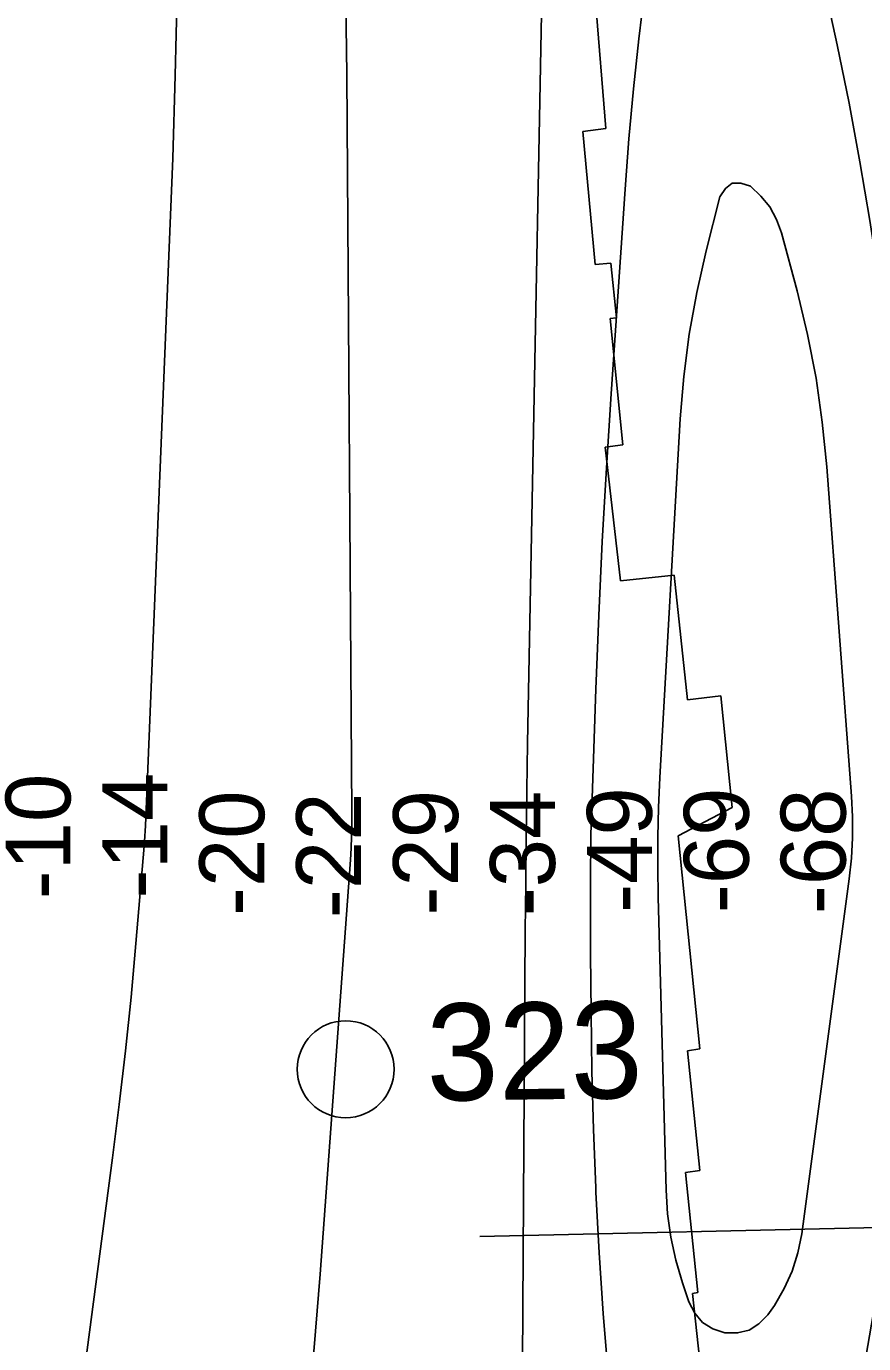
# Model space of a CAD drawing. Extents: x 3172297 to 3210190, y 958463 to 983887.
# Drawn here: x 3200736 to 3201600, y 976279 to 977638 of the extents above; entities that cross this region are included whole.
import ezdxf

# ---------------------------------------------------------------- set-up
doc = ezdxf.new("R2010")
doc.units = 0
for name, color, linetype in [('V-RIVR-IDEN', 7, 'Continuous'), ('V-RIVR-MILE', 7, 'Continuous'), ('V-RIVR-RANG', 7, 'Continuous'), ('V-RRAP-RVMT', 7, 'Continuous'), ('V-TOPO-DPTH', 7, 'Continuous'), ('V-TOPO-MAJR', 7, 'Continuous'), ('V-TOPO-MINR', 7, 'Continuous')]:
    doc.layers.add(name, color=color, linetype=linetype)

msp = doc.modelspace()

# ---------------------------------------------------------------- linework, layer by layer
at = {"layer": 'V-RIVR-MILE'}
msp.add_circle((3201065.5, 976562.2), 50, dxfattribs=at)
at = {"layer": 'V-RIVR-RANG'}
msp.add_line((3202043.7, 976408.9), (3201203.9, 976389.7), dxfattribs=at)
at = {"layer": 'V-RRAP-RVMT'}
for p, q in [((3201333.9, 977532.7), (3201323.2, 977664)), ((3201310.1, 977529.7), (3201333.9, 977532.7)), ((3201322.9, 977392.3), (3201310.1, 977529.7)), ((3201339.3, 977393.8), (3201322.9, 977392.3)), ((3201345.1, 977337.2), (3201339.3, 977393.8)), ((3201338.6, 977336.6), (3201345.1, 977337.2)), ((3201351.5, 977206.5), (3201338.6, 977336.6)), ((3201333.2, 977203.9), (3201351.5, 977206.5)), ((3201349.1, 977066), (3201333.2, 977203.9)), ((3201404.4, 977071.9), (3201349.1, 977066)), ((3201418.4, 976943.3), (3201404.4, 977071.9)), ((3201452.6, 976947.3), (3201418.4, 976943.3)), ((3201464.3, 976832.4), (3201452.6, 976947.3)), ((3201408.7, 976803), (3201464.3, 976832.4)), ((3201431, 976583.3), (3201408.7, 976803)), ((3201418.2, 976581.2), (3201431, 976583.3)), ((3201430.9, 976457.9), (3201418.2, 976581.2)), ((3201416.2, 976455.6), (3201430.9, 976457.9)), ((3201428.9, 976332), (3201416.2, 976455.6)), ((3201423.6, 976330.8), (3201428.9, 976332)), ((3201436.6, 976211.4), (3201423.6, 976330.8))]:
    msp.add_line(p, q, dxfattribs=at)
at = {"layer": 'V-TOPO-DPTH'}
for points in [[(3200891.5, 977672.8), (3200889.7, 977587.4), (3200887, 977501.9), (3200859, 976813.3), (3200858.7, 976808.1), (3200858.4, 976802.8), (3200858, 976797.5), (3200857.6, 976792.3), (3200849.1, 976691.9), (3200844, 976636.5), (3200838.3, 976581.2), (3200831.9, 976525.9), (3200825, 976470.7), (3200721, 975683.6)], [(3200891.5, 977672.8), (3200889.7, 977587.4), (3200887, 977501.9), (3200859, 976813.3), (3200858.7, 976808.1), (3200858.4, 976802.8), (3200858, 976797.5), (3200857.6, 976792.3), (3200849.1, 976691.9), (3200844, 976636.5), (3200838.3, 976581.2), (3200831.9, 976525.9), (3200825, 976470.7), (3200721, 975683.6)], [(3201029.4, 976233.3), (3201039.1, 976350.9), (3201070.4, 976778.2), (3201071.1, 976790.3), (3201071.7, 976802.3), (3201071.9, 976814.4), (3201072, 976826.4), (3201066.7, 977588.5), (3201065.8, 977662.9)], [(3201029.4, 976233.3), (3201039.1, 976350.9), (3201070.4, 976778.2), (3201071.1, 976790.3), (3201071.7, 976802.3), (3201071.9, 976814.4), (3201072, 976826.4), (3201066.7, 977588.5), (3201065.8, 977662.9)]]:
    msp.add_lwpolyline(points, dxfattribs=at)
at = {"layer": 'V-TOPO-MAJR'}
msp.add_lwpolyline([(3201273.6, 977955.7), (3201253.3, 976898.4), (3201252.5, 976850.1), (3201251.8, 976801.9), (3201251.3, 976753.6), (3201250.8, 976705.4), (3201247.2, 976149)], dxfattribs=at)
at = {"layer": 'V-TOPO-MINR'}
for points in [[(3201374.2, 977676.4), (3201368, 977625), (3201362.4, 977573.5), (3201357.8, 977521.9), (3201353.8, 977470.2), (3201339.5, 977258.9), (3201334.7, 977182.7), (3201330.3, 977106.6), (3201326.8, 977030.4), (3201323.7, 976954.2), (3201319.4, 976831.4), (3201318.9, 976816.5), (3201318.6, 976801.7), (3201318.4, 976786.9), (3201318.3, 976772.1), (3201318.3, 976681), (3201318.7, 976620.7), (3201319.6, 976560.4), (3201321.3, 976500.1), (3201323.6, 976439.8), (3201323.8, 976435.3), (3201327.1, 976372.8), (3201331.1, 976310.4), (3201336.3, 976248.1)], [(3201599.3, 976247.5), (3201614.9, 976339), (3201628.1, 976430.8), (3201638.1, 976523), (3201645.7, 976615.5), (3201657.1, 976791.3), (3201657.3, 976796.1), (3201657.5, 976800.9), (3201657.5, 976805.8), (3201657.5, 976810.6), (3201654.9, 976944.9), (3201652.4, 977016.9), (3201648.4, 977088.7), (3201642.1, 977160.3), (3201634.3, 977231.9), (3201623.8, 977316.2), (3201615.6, 977377.1), (3201606.5, 977437.8), (3201596.1, 977498.3), (3201585, 977558.8), (3201572.6, 977618.9), (3201559.6, 977679)], [(3200891.5, 977672.8), (3200889.7, 977587.4), (3200887, 977501.9), (3200859, 976813.3), (3200858.7, 976808.1), (3200858.4, 976802.8), (3200858, 976797.5), (3200857.6, 976792.3), (3200849.1, 976691.9), (3200844, 976636.5), (3200838.3, 976581.2), (3200831.9, 976525.9), (3200825, 976470.7), (3200721, 975683.6)], [(3201065.8, 977662.9), (3201066.7, 977588.5), (3201072, 976826.4), (3201071.9, 976814.4), (3201071.7, 976802.3), (3201071.1, 976790.3), (3201070.4, 976778.2), (3201039.1, 976350.9), (3201029.4, 976233.3)], [(3201401, 976389), (3201406.3, 976365.3), (3201413, 976341.8), (3201419.5, 976322.3), (3201425.8, 976310.7), (3201433.8, 976301.1), (3201444.4, 976294.6), (3201456.9, 976290.2), (3201469.9, 976290.2), (3201481.8, 976292.9), (3201492, 976299.5), (3201501.2, 976308.8), (3201507.9, 976318.6), (3201518, 976335.9), (3201526.4, 976353.8), (3201532.2, 976372.8), (3201536.2, 976392.4), (3201585.2, 976758.6), (3201587.4, 976779.8), (3201588.7, 976801.1), (3201588.6, 976822.5), (3201587.7, 976843.8), (3201562.2, 977183.7), (3201557.4, 977229.6), (3201551, 977275.1), (3201542, 977320.3), (3201531.4, 977365.2), (3201515.4, 977424.9), (3201510.2, 977438.8), (3201503.3, 977451.7), (3201494.1, 977463), (3201483.3, 977473.2), (3201473.3, 977476.4), (3201464.4, 977476.3), (3201457.4, 977470.9), (3201451.5, 977462.2), (3201437.4, 977406.5), (3201427.9, 977363.6), (3201420, 977320.4), (3201414.6, 977276.9), (3201410.8, 977233.1), (3201389.8, 976863.2), (3201388.4, 976832.4), (3201387.5, 976801.5), (3201387.5, 976770.7), (3201387.9, 976739.8), (3201396.1, 976437.5), (3201397.8, 976413.1), (3201401, 976389)]]:
    msp.add_lwpolyline(points, dxfattribs=at)

# ---------------------------------------------------------------- texts
at = {"layer": 'V-RIVR-IDEN'}
msp.add_text('323', height=100, rotation=0.727, dxfattribs=at).set_placement((3201149.4, 976529.7))
at = {"layer": 'V-RIVR-RANG'}
for s, p in [('-10', (3200781.5, 976737.6)), ('-14', (3200881.5, 976738.5)), ('-20', (3200981.5, 976720.3)), ('-29', (3201181.5, 976720.9)), ('-34', (3201281.5, 976720.1)), ('-49', (3201381.5, 976723.6)), ('-69', (3201481.5, 976723.3)), ('-68', (3201581.5, 976722.3)), ('-22', (3201081.5, 976718.2))]:
    msp.add_text(s, height=67, rotation=90, dxfattribs=at).set_placement(p)

doc.saveas('drawing.dxf')
